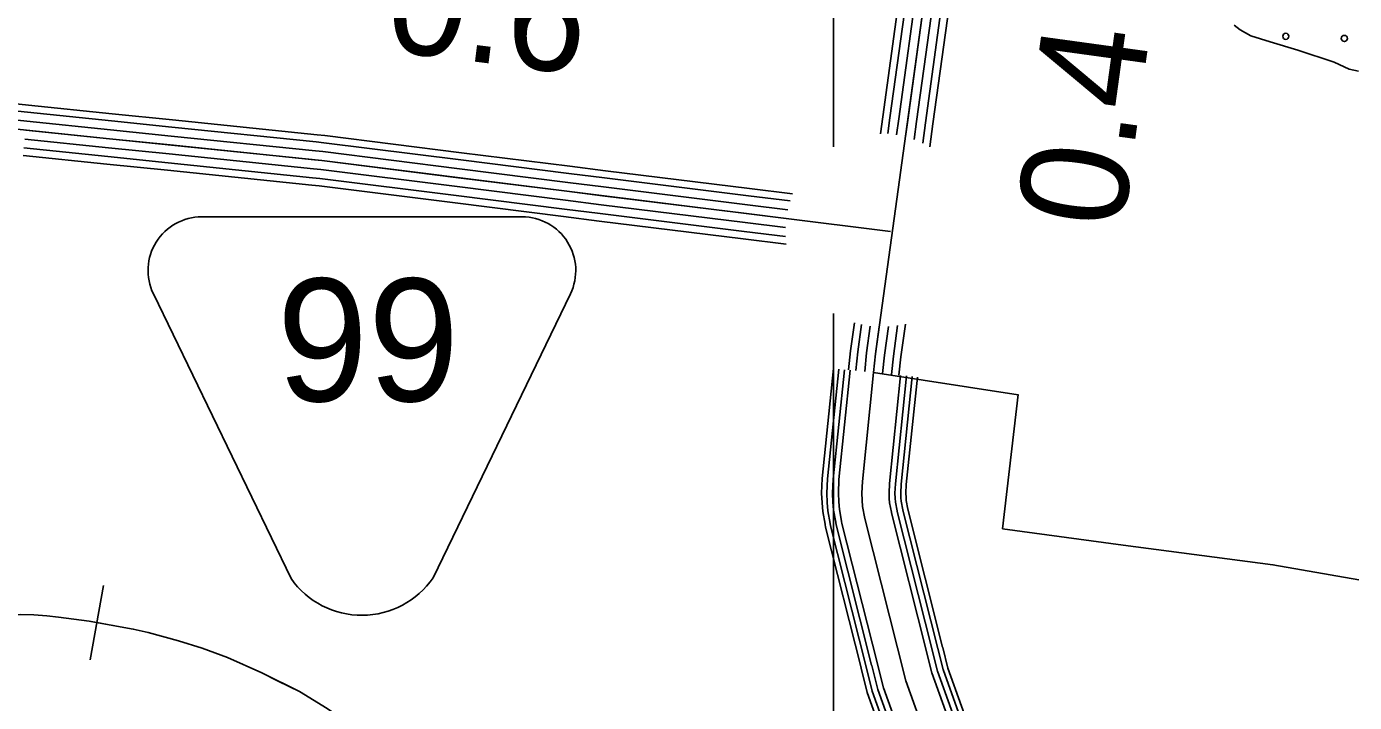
# Model space of a CAD drawing. Extents: x 1551132 to 1791609, y 378168 to 563823.
# Drawn here: x 1657727 to 1662303, y 466513 to 468841 of the extents above; entities that cross this region are included whole.
import ezdxf

# ---------------------------------------------------------------- set-up
doc = ezdxf.new("R2010")
doc.units = 0
for name, color, linetype in [('DESIGN - CONTOURS - Intermediate with optional Text', 7, 'Continuous'), ('DESIGN - ROW - Easement Linework and Patterning', 7, 'Continuous'), ('DESIGN - ROW - Right-of-Way Linework', 7, 'Continuous'), ('DESIGN - SCRATCH - User 1', 7, 'Continuous'), ('DESIGN - TRAFFIC CONTROL PERMANENT - Pavement Marking Text', 7, 'Continuous'), ('DESIGN - TRAFFIC CONTROL PERMANENT - Signalization', 7, 'Continuous'), ('DESIGN - TRANSPORTATION - Edge of Traveled Way', 7, 'Continuous'), ('SURVEY - CENTERLINE - Preliminary Text', 7, 'Continuous'), ('SURVEY - CONTOURS - Intermediate with optional Text', 7, 'Continuous'), ('SURVEY - CONTROL with Text', 7, 'Continuous')]:
    doc.layers.add(name, color=color, linetype=linetype)

msp = doc.modelspace()

# ---------------------------------------------------------------- linework, layer by layer
at = {"layer": 'DESIGN - CONTOURS - Intermediate with optional Text'}
msp.add_line((1657946.786, 466659.945), (1657991.969, 466915.994), dxfattribs=at)
for points in [[(1657311.918, 466793.848), (1657463.214, 466806.465), (1657535.038, 466810.282), (1657584.703, 466812.574), (1657650.018, 466814.932), (1657707.617, 466815.841), (1657752.033, 466815.191), (1657797.707, 466811.632), (1657837.806, 466807.066), (1657943.253, 466792.582), (1658025.093, 466778.14), (1658094.95, 466765.756), (1658146.39, 466754.256), (1658250.579, 466724.889), (1658332.369, 466700.43), (1658420.109, 466667.921), (1658537.714, 466615.228), (1658667.244, 466550.459), (1658762.85, 466491.875), (1658836.64, 466443.298), (1658886.272, 466405.097), (1658990.828, 466323.454), (1659103.884, 466233.343), (1659232.322, 466116.89)], [(1657311.918, 466793.848), (1657463.214, 466806.465), (1657535.038, 466810.282), (1657584.703, 466812.574), (1657650.018, 466814.932), (1657707.617, 466815.841), (1657752.033, 466815.191), (1657797.707, 466811.632), (1657837.806, 466807.066), (1657943.253, 466792.582), (1657969.378, 466787.974)], [(1657969.378, 466787.974), (1658025.093, 466778.14), (1658094.95, 466765.756), (1658146.39, 466754.256), (1658250.579, 466724.889), (1658332.369, 466700.43), (1658420.109, 466667.921), (1658537.714, 466615.228), (1658594.688, 466586.744)], [(1658594.688, 466586.744), (1658667.244, 466550.459), (1658762.85, 466491.875), (1658836.64, 466443.298), (1658886.272, 466405.097), (1658990.828, 466323.454), (1659103.884, 466233.343), (1659132.433, 466207.459)]]:
    msp.add_lwpolyline(points, dxfattribs=at)
at = {"layer": 'DESIGN - ROW - Easement Linework and Patterning'}
for p, q in [((1659434.96, 468185.499), (1658330.595, 468185.475)), ((1658638.709, 466939.698), (1658164.232, 467920.193)), ((1659601.293, 467920.224), (1659128.258, 466942.608))]:
    msp.add_line(p, q, dxfattribs=at)
for centre, radius, start, end in [((1658330.586, 468000.674), 184.803, 90.001228, 205.823617), ((1659434.951, 468000.698), 184.803, 334.179936, 90.001228), ((1658882.473, 467111.249), 298.079, 215.137069, 325.545142)]:
    msp.add_arc(centre, radius, start, end, dxfattribs=at)
at = {"layer": 'DESIGN - ROW - Right-of-Way Linework'}
for points in [[(1660507.177, 468426.876), (1660507.177, 469029.008)], [(1660507.174, 462193.78), (1660507.177, 467852.111)]]:
    msp.add_lwpolyline(points, dxfattribs=at)
at = {"layer": 'DESIGN - SCRATCH - User 1'}
msp.add_lwpolyline([(1662316.935, 468687.459), (1662285.002, 468693.759), (1662233.253, 468718.268), (1662107.69, 468759.477), (1662012, 468788.394), (1661946.218, 468809.02), (1661908.428, 468829.395), (1661888.586, 468845.604)], dxfattribs=at)
at = {"layer": 'DESIGN - TRAFFIC CONTROL PERMANENT - Pavement Marking Text'}
for centre in [(1662066.257, 468807.584), (1662066.257, 468807.584), (1662267.867, 468800.117), (1662267.867, 468800.117)]:
    msp.add_circle(centre, 10.56, dxfattribs=at)
at = {"layer": 'DESIGN - TRANSPORTATION - Edge of Traveled Way'}
msp.add_lwpolyline([(1661888.586, 468845.604), (1661908.428, 468829.395), (1661946.218, 468809.02), (1662012, 468788.394), (1662107.69, 468759.477), (1662233.253, 468718.268), (1662285.002, 468693.759), (1662316.935, 468687.459)], dxfattribs=at)
at = {"layer": 'SURVEY - CENTERLINE - Preliminary Text'}
for points in [[(1661777.049, 471822.315), (1661357.042, 471039.669), (1660994.392, 470196.414), (1660652.64, 467713.407), (1660646.032, 467649.522)], [(1660745.713, 469025.592), (1660677.531, 468530.245)], [(1660770.205, 469022.225), (1660702.023, 468526.879)], [(1660800.912, 469017.991), (1660732.73, 468522.645)], [(1660831.62, 469013.766), (1660763.438, 468518.42)], [(1660862.327, 469009.541), (1660794.145, 468514.195)], [(1660893.035, 469005.308), (1660824.853, 468509.962)], [(1660918.518, 469001.808), (1660850.336, 468506.461)], [(1660677.531, 468530.262), (1660669.382, 468471.019)], [(1660702.014, 468526.887), (1660694.473, 468472.119)], [(1660732.73, 468522.662), (1660725.214, 468468.06)], [(1660763.438, 468518.437), (1660755.655, 468461.86)], [(1660794.145, 468514.212), (1660785.604, 468452.143)], [(1660824.861, 468509.987), (1660815.112, 468439.143)], [(1660850.336, 468506.478), (1660839.303, 468426.293)], [(1660579.858, 467820.577), (1660566.534, 467723.783), (1660559.775, 467658.448)], [(1660603.949, 467814.343), (1660591.075, 467720.824), (1660584.358, 467655.906)], [(1660634.549, 467809.327), (1660621.857, 467717.116), (1660615.199, 467652.714)], [(1660665.473, 467806.676), (1660652.64, 467713.407), (1660646.032, 467649.522)], [(1660696.889, 467807.585), (1660683.423, 467709.699), (1660676.864, 467646.331)], [(1660728.63, 467810.777), (1660714.205, 467705.991), (1660707.705, 467643.139)], [(1660755.346, 467816.302), (1660739.738, 467702.907), (1660733.28, 467640.497)], [(1660646.032, 467649.522), (1660607.232, 467274.521), (1660605.382, 467233.52), (1660606.507, 467209.286), (1660608.199, 467188.435), (1660615.766, 467146.526), (1660756.87, 466587.336), (1660896.758, 466197.61), (1660918.966, 466086.84), (1660932.641, 465927.244), (1660920.449, 465784.991), (1660683.979, 464387.979), (1660517.774, 463402.678), (1660388.402, 462691.268), (1660219.497, 462022.284), (1660217.989, 462019.484)], [(1660508.143, 467662.881), (1660469.027, 467284.779), (1660466.711, 467233.428), (1660468.236, 467200.469), (1660470.669, 467170.476), (1660478.577, 467126.717)], [(1660525.551, 467661.081), (1660486.485, 467283.488), (1660484.227, 467233.445), (1660485.702, 467201.586), (1660488.044, 467172.743), (1660495.793, 467129.825)], [(1660545.442, 467659.023), (1660506.435, 467282.004), (1660504.243, 467233.453), (1660505.668, 467202.852), (1660507.901, 467175.335), (1660515.476, 467133.384)], [(1660565.617, 467656.931), (1660526.676, 467280.504), (1660524.551, 467233.47), (1660525.909, 467204.144), (1660528.034, 467177.968), (1660535.434, 467136.992)], [(1660739.121, 467638.98), (1660700.697, 467267.579), (1660699.164, 467233.578), (1660700.014, 467215.244), (1660701.205, 467200.577), (1660707.088, 467167.993)], [(1660759.387, 467637.789), (1660720.93, 467266.079), (1660719.463, 467233.595), (1660720.255, 467216.536), (1660721.338, 467203.202), (1660726.888, 467172.477)], [(1660779.287, 467635.73), (1660740.888, 467264.596), (1660739.488, 467233.603), (1660740.221, 467217.811), (1660741.196, 467205.794), (1660746.562, 467176.027)], [(1660796.687, 467633.93), (1660758.346, 467263.304), (1660757.004, 467233.62), (1660757.687, 467218.928), (1660758.571, 467208.061), (1660763.787, 467179.135)], [(1660707.247, 467167.118), (1660707.38, 467166.343), (1660827.96, 466688.497)], [(1660727.063, 467171.527), (1660727.23, 467170.585), (1660847.402, 466694.339)], [(1660746.746, 467175.068), (1660746.787, 467174.81), (1660866.793, 466699.231)], [(1660763.904, 467178.51), (1660883.767, 466703.515)], [(1660478.735, 467125.792), (1660480.285, 467117.217), (1660602.807, 466631.671)], [(1660495.96, 467128.9), (1660497.402, 467120.917), (1660619.773, 466635.954)], [(1660515.643, 467132.459), (1660516.959, 467125.15), (1660639.173, 466640.846)], [(1660535.601, 467136.076), (1660536.801, 467129.442), (1660658.839, 466645.813)], [(1660828.185, 466687.606), (1660846.585, 466614.687), (1660987.265, 466222.769), (1660989.823, 466209.977)], [(1660847.626, 466693.456), (1660866.009, 466620.612), (1661006.848, 466228.236), (1661009.531, 466214.877)], [(1660867.018, 466698.348), (1660885.167, 466626.446), (1661026.172, 466233.611), (1661029.139, 466218.819)], [(1660883.992, 466702.631), (1660901.925, 466631.563), (1661043.072, 466238.311), (1661046.297, 466222.26)], [(1660639.39, 466639.971), (1660660.114, 466557.836), (1660799.152, 466170.476)], [(1660659.056, 466644.93), (1660679.539, 466563.761), (1660818.752, 466175.926), (1660818.794, 466175.717)], [(1660603.032, 466630.796), (1660624.207, 466546.894), (1660762.928, 466160.4)], [(1660619.998, 466635.079), (1660640.965, 466552.002), (1660779.836, 466165.1)]]:
    msp.add_lwpolyline(points, dxfattribs=at)
at = {"layer": 'SURVEY - CONTOURS - Intermediate with optional Text'}
for points in [[(1661143.945, 467572.762), (1660646.032, 467649.522)], [(1661143.987, 467573.112), (1661089.754, 467110.817)], [(1661089.754, 467110.817), (1661506.145, 467055.057), (1662021.841, 466987.439), (1662317.559, 466935.355)]]:
    msp.add_lwpolyline(points, dxfattribs=at)
at = {"layer": 'SURVEY - CONTROL with Text'}
for points in [[(1660703.814, 468135.085), (1659588.499, 468273.563), (1658744.968, 468379.474), (1658013.261, 468454.575), (1657309.536, 468527.493), (1656566.111, 468642.721), (1655980.609, 468738.848), (1655505.003, 468816.192), (1655013.415, 468895.66), (1654514.06, 469007.204), (1654186.409, 469071.531), (1653998.639, 469110.857), (1653858.784, 469137.849), (1653706.821, 469150.908), (1653482.884, 469170.466), (1653196.883, 469184.442), (1652924.881, 469198.325), (1652734.943, 469215.651), (1652518.765, 469203.117), (1652266.413, 469168.816), (1652031.052, 469123.656), (1652016.735, 469120.914)], [(1657733.501, 468570.753), (1657320.652, 468613.521), (1657241.062, 468625.863)], [(1657727.759, 468515.327), (1657313.511, 468558.244), (1657232.529, 468570.803)], [(1657730.959, 468546.161), (1657317.485, 468589.003), (1657237.279, 468601.437)], [(1658230.756, 468519.427), (1658022.161, 468540.836), (1657733.492, 468570.753)], [(1658225.064, 468464.001), (1658016.444, 468485.409), (1657727.742, 468515.327)], [(1658228.231, 468494.835), (1658019.619, 468516.252), (1657730.942, 468546.161)], [(1658728.102, 468468.384), (1658230.731, 468519.435)], [(1658221.897, 468433.158), (1658013.261, 468454.575), (1657724.551, 468484.493)], [(1658725.586, 468443.792), (1658228.214, 468494.843)], [(1658218.731, 468402.316), (1658010.077, 468423.741), (1657721.359, 468453.658)], [(1658719.252, 468382.115), (1658221.881, 468433.166)], [(1658722.419, 468412.958), (1658225.047, 468464.009)], [(1659223.124, 468381.924), (1658752.002, 468441.084), (1658725.577, 468443.792)], [(1659226.199, 468406.45), (1658754.802, 468465.643), (1658728.102, 468468.384)], [(1658212.939, 468345.898), (1658004.261, 468367.323), (1657715.509, 468397.24)], [(1658215.564, 468371.482), (1658006.902, 468392.899), (1657718.159, 468422.824)], [(1658716.086, 468351.273), (1658218.714, 468402.324)], [(1659215.399, 468320.406), (1658744.968, 468379.474), (1658719.244, 468382.115)], [(1659219.257, 468351.165), (1658748.485, 468410.274), (1658722.411, 468412.958)], [(1659719.137, 468319.814), (1659596.182, 468335.09), (1659223.107, 468381.932)], [(1659722.179, 468344.348), (1659599.24, 468359.615), (1659226.182, 468406.458)], [(1658710.294, 468294.855), (1658212.923, 468345.906)], [(1658712.919, 468320.439), (1658215.548, 468371.49)], [(1659211.541, 468289.647), (1658741.452, 468348.673), (1658716.077, 468351.273)], [(1659715.312, 468289.055), (1659592.34, 468304.322), (1659219.241, 468351.173)], [(1660218.342, 468282.747), (1659722.162, 468344.357)], [(1659204.474, 468233.37), (1658735.027, 468292.313), (1658710.286, 468294.855)], [(1659207.674, 468258.887), (1658737.935, 468317.864), (1658712.911, 468320.439)], [(1659707.679, 468227.52), (1659584.657, 468242.804), (1659211.524, 468289.655)], [(1659711.496, 468258.288), (1659588.499, 468273.563), (1659215.382, 468320.414)], [(1660211.476, 468227.454), (1659715.296, 468289.064)], [(1660215.301, 468258.213), (1659719.121, 468319.823)], [(1659703.854, 468196.761), (1659580.815, 468212.036), (1659207.658, 468258.896)], [(1660207.659, 468196.686), (1659711.479, 468258.296)], [(1660357.847, 468240.513), (1660215.284, 468258.213)], [(1660366.872, 468264.305), (1660218.325, 468282.747)], [(1659700.688, 468171.235), (1659577.632, 468186.519), (1659204.458, 468233.378)], [(1660200.017, 468135.16), (1659703.837, 468196.769)], [(1660203.842, 468165.919), (1659707.662, 468227.529)], [(1660344.506, 468179.694), (1660207.642, 468196.686)], [(1660349.997, 468210.253), (1660211.459, 468227.454)], [(1660196.851, 468109.634), (1659700.671, 468171.244)], [(1660341.872, 468148.777), (1660203.826, 468165.919)], [(1660345.006, 468091.242), (1660196.834, 468109.634)], [(1660342.206, 468117.501), (1660200.001, 468135.16)]]:
    msp.add_lwpolyline(points, dxfattribs=at)

# ---------------------------------------------------------------- texts
at = {"layer": 'DESIGN - ROW - Easement Linework and Patterning'}
msp.add_text('99', height=422.4058, rotation=0.001228, dxfattribs=at).set_placement((1658589.679, 467550.513))
at = {"layer": 'DESIGN - TRAFFIC CONTROL PERMANENT - Signalization'}
for s, height, rotation, p in [('0.6', 369.9915, 352.843161, (1658954.505, 468760.075)), ('0.4', 370.0093, 82.162764, (1661504.013, 468136.579))]:
    msp.add_text(s, height=height, rotation=rotation, dxfattribs=at).set_placement(p)

doc.saveas('drawing.dxf')
